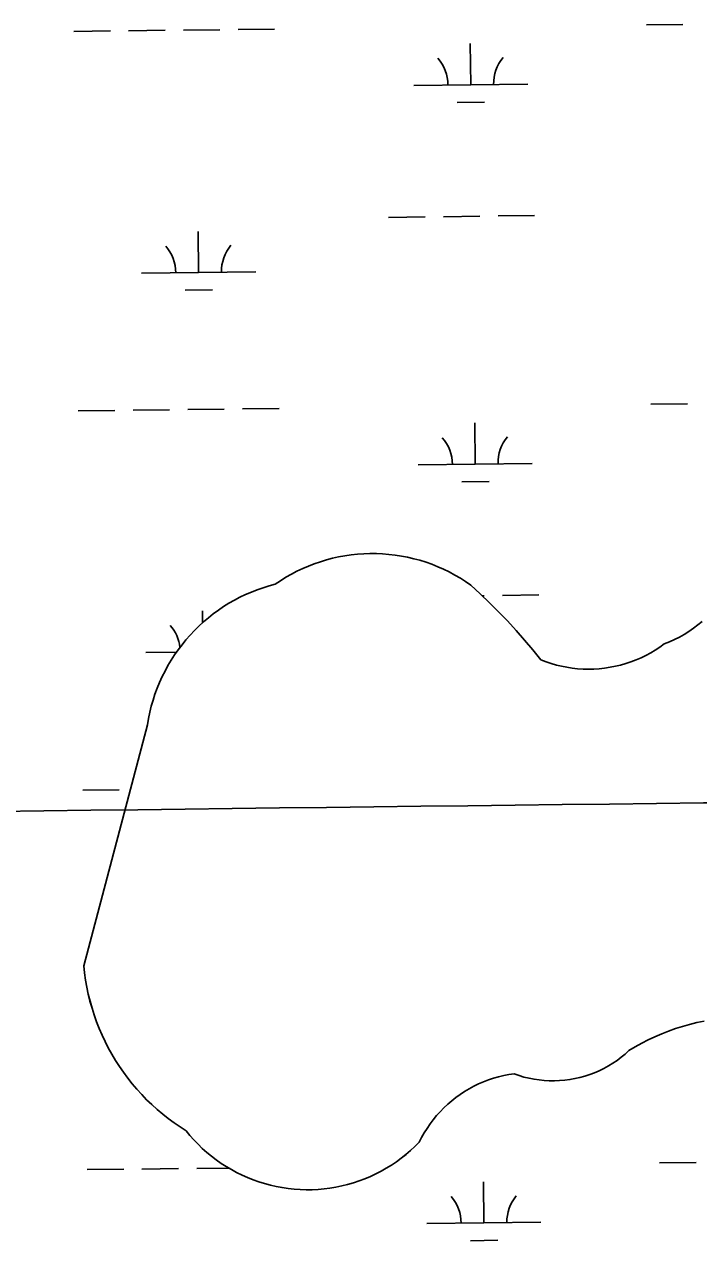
# Model space of a CAD drawing. Extents: x 3684037 to 3722149, y 433263 to 459021.
# Drawn here: x 3711664 to 3712255, y 450693 to 451759 of the extents above; entities that cross this region are included whole.
import ezdxf

# ---------------------------------------------------------------- set-up
doc = ezdxf.new("R2010")
doc.units = 0
for name, color, linetype in [('V-GRID-MAJR', 7, 'Continuous'), ('V-TOPO-SHOR', 7, 'Continuous'), ('V-WETL-SWMP', 7, 'Continuous')]:
    doc.layers.add(name, color=color, linetype=linetype)

msp = doc.modelspace()

# ---------------------------------------------------------------- linework, layer by layer
at = {"layer": 'V-GRID-MAJR'}
msp.add_spline([(3688126.8, 450798.4), (3693416.1, 450858), (3698705.4, 450918.4), (3703994.7, 450979.6), (3709284, 451041.5), (3714573.2, 451104.2), (3719862.5, 451167.7)], degree=3, dxfattribs=at)
at = {"layer": 'V-TOPO-SHOR'}
for points in [[(3711775, 451161.5), (3711776.5, 451166.8), (3711778.2, 451172.1), (3711780.1, 451177.2), (3711782.2, 451182.3), (3711784.5, 451187.4), (3711787, 451192.3), (3711789.6, 451197.1), (3711792.4, 451201.9), (3711795.4, 451206.5), (3711798.6, 451211), (3711801.9, 451215.4), (3711805.3, 451219.7), (3711809, 451223.9), (3711812.8, 451227.9), (3711816.7, 451231.7), (3711820.8, 451235.5), (3711825, 451239), (3711829.3, 451242.4), (3711833.8, 451245.7), (3711838.3, 451248.8), (3711843, 451251.7), (3711847.8, 451254.4), (3711852.7, 451257), (3711857.6, 451259.4), (3711862.7, 451261.6), (3711867.8, 451263.6), (3711873, 451265.4), (3711878.3, 451267), (3711883.6, 451268.4), (3711888.2, 451271.5), (3711892.9, 451274.5), (3711897.8, 451277.2), (3711902.7, 451279.8), (3711907.7, 451282.2), (3711912.8, 451284.3), (3711917.9, 451286.3), (3711923.2, 451288.1), (3711928.5, 451289.8), (3711933.8, 451291.2), (3711939.2, 451292.4), (3711944.7, 451293.4), (3711950.2, 451294.2), (3711955.7, 451294.8), (3711961.2, 451295.2), (3711966.7, 451295.3), (3711972.3, 451295.3), (3711977.8, 451295.1), (3711983.3, 451294.6), (3711988.8, 451294), (3711994.3, 451293.1), (3711999.7, 451292.1), (3712005.1, 451290.8), (3712010.5, 451289.4), (3712015.8, 451287.7), (3712021, 451285.9), (3712026.1, 451283.8), (3712031.2, 451281.6), (3712036.2, 451279.2), (3712041.1, 451276.5), (3712045.9, 451273.8), (3712050.5, 451270.8), (3712055.1, 451267.6), (3712063.4, 451260), (3712071.5, 451252.2), (3712079.4, 451244.3), (3712087.2, 451236.2), (3712094.8, 451227.9), (3712102.2, 451219.4), (3712109.5, 451210.9), (3712116.5, 451202.1), (3712121, 451200.4), (3712125.5, 451198.9), (3712130.1, 451197.6), (3712134.7, 451196.5), (3712139.3, 451195.6), (3712144, 451194.9), (3712148.7, 451194.4), (3712153.5, 451194.1), (3712158.2, 451194), (3712163, 451194.1), (3712167.7, 451194.4), (3712172.4, 451194.9), (3712177.1, 451195.6), (3712181.8, 451196.5), (3712186.4, 451197.6), (3712191, 451198.9), (3712195.5, 451200.4), (3712199.9, 451202.1), (3712204.3, 451204), (3712208.6, 451206), (3712212.8, 451208.3), (3712216.8, 451210.7), (3712220.8, 451213.3), (3712224.7, 451216.1), (3712229.2, 451217.9), (3712233.6, 451219.9)], [(3712233.6, 451219.9), (3712237.9, 451222.1), (3712242.1, 451224.5), (3712246.2, 451227), (3712250.2, 451229.8), (3712254, 451232.7), (3712257.8, 451235.8)], [(3712084, 450837.6), (3712079.4, 450836.5), (3712075, 450835.3), (3712070.5, 450833.8), (3712066.2, 450832.1), (3712061.9, 450830.3), (3712057.7, 450828.3), (3712053.6, 450826.1), (3712049.6, 450823.7), (3712045.7, 450821.1), (3712042, 450818.4), (3712038.3, 450815.5), (3712034.8, 450812.5), (3712031.4, 450809.3), (3712028.1, 450806), (3712025, 450802.5), (3712022.1, 450798.9), (3712019.3, 450795.2), (3712016.7, 450791.3), (3712014.2, 450787.4), (3712011.9, 450783.3), (3712009.8, 450779.2), (3712006.1, 450775.5), (3712002.3, 450771.9), (3711998.2, 450768.5), (3711994.1, 450765.2), (3711989.9, 450762.1), (3711985.5, 450759.2), (3711981, 450756.4), (3711976.4, 450753.8), (3711971.7, 450751.4), (3711967, 450749.2), (3711962.1, 450747.1), (3711957.2, 450745.3), (3711952.2, 450743.6), (3711947.1, 450742.2), (3711942, 450740.9), (3711936.8, 450739.9), (3711931.6, 450739), (3711926.4, 450738.3), (3711921.2, 450737.9), (3711915.9, 450737.6), (3711910.6, 450737.6), (3711905.4, 450737.7), (3711900.1, 450738.1), (3711894.9, 450738.7), (3711889.7, 450739.4), (3711884.5, 450740.4), (3711879.4, 450741.6), (3711874.3, 450742.9), (3711869.2, 450744.5), (3711864.3, 450746.3), (3711859.4, 450748.2), (3711854.6, 450750.4), (3711849.8, 450752.7), (3711845.2, 450755.2), (3711840.7, 450757.9), (3711836.2, 450760.7), (3711831.9, 450763.7), (3711827.7, 450766.9), (3711823.7, 450770.3), (3711819.7, 450773.8), (3711816, 450777.5), (3711812.3, 450781.3), (3711808.8, 450785.2), (3711805.5, 450789.3), (3711800.2, 450792.7), (3711795, 450796.2), (3711789.9, 450800), (3711785, 450803.9), (3711780.2, 450807.9), (3711775.5, 450812.2), (3711770.9, 450816.5), (3711766.6, 450821.1), (3711762.3, 450825.7), (3711758.2, 450830.5), (3711754.3, 450835.5), (3711750.6, 450840.5), (3711747, 450845.7), (3711743.6, 450851), (3711740.4, 450856.4), (3711737.3, 450861.9), (3711734.4, 450867.5), (3711731.8, 450873.2), (3711729.3, 450879), (3711727, 450884.9), (3711724.9, 450890.8), (3711723, 450896.8), (3711721.2, 450902.9), (3711719.7, 450909), (3711718.4, 450915.2), (3711717.3, 450921.4), (3711716.5, 450927.6), (3711715.8, 450933.9), (3711771.7, 451145.3), (3711772.6, 451150.8), (3711773.7, 451156.2), (3711775, 451161.5)], [(3712259.5, 450885.4), (3712253.2, 450884.1), (3712246.9, 450882.5), (3712240.7, 450880.8), (3712234.5, 450878.8), (3712228.4, 450876.7), (3712222.4, 450874.3), (3712216.5, 450871.7), (3712210.6, 450869), (3712204.9, 450866), (3712199.2, 450862.9), (3712193.7, 450859.5), (3712190.4, 450856.5), (3712186.9, 450853.7), (3712183.3, 450851), (3712179.5, 450848.4), (3712175.7, 450846.1), (3712171.7, 450843.9), (3712167.7, 450841.9), (3712163.6, 450840.1), (3712159.4, 450838.5), (3712155.1, 450837.1), (3712150.7, 450835.9), (3712146.3, 450835), (3712141.9, 450834.2), (3712137.4, 450833.6), (3712132.9, 450833.2), (3712128.4, 450833), (3712123.9, 450833.1), (3712119.4, 450833.3), (3712115, 450833.8), (3712110.5, 450834.4), (3712106.1, 450835.3), (3712101.7, 450836.4), (3712097.4, 450837.7), (3712093.1, 450839.2), (3712088.5, 450838.5), (3712084, 450837.6)]]:
    msp.add_lwpolyline(points, dxfattribs=at)
at = {"layer": 'V-WETL-SWMP'}
for p, q in [((3711707.1, 451753.1), (3711739.1, 451753.5)), ((3711755.1, 451753.7), (3711787.1, 451754.1)), ((3711803.1, 451754.2), (3711835.1, 451754.6)), ((3711851.1, 451754.8), (3711883.1, 451755.2)), ((3712209, 451759), (3712241, 451759.3)), ((3712055, 451706.4), (3712054.6, 451742.4)), ((3712005, 451705.8), (3712105, 451707)), ((3712043.2, 451690.9), (3712067.2, 451691.1)), ((3711983, 451590.1), (3712015, 451590.5)), ((3712031, 451590.7), (3712063, 451591.1)), ((3712079, 451591.3), (3712111, 451591.6)), ((3711816.5, 451541.8), (3711816, 451577.8)), ((3711766.5, 451541.2), (3711866.5, 451542.4)), ((3711804.6, 451526.2), (3711828.6, 451526.5)), ((3712212.9, 451426.3), (3712244.9, 451426.7)), ((3711711, 451420.5), (3711743, 451420.8)), ((3711759, 451421), (3711791, 451421.4)), ((3711807, 451421.6), (3711839, 451422)), ((3711855, 451422.1), (3711887, 451422.5)), ((3712058.9, 451373.8), (3712058.5, 451409.8)), ((3712008.9, 451373.2), (3712108.9, 451374.4)), ((3712047.1, 451358.2), (3712071.1, 451358.5)), ((3712065, 451258.4), (3712066.8, 451258.4)), ((3712082.8, 451258.6), (3712114.8, 451259)), ((3711820, 451234.8), (3711819.9, 451245.1)), ((3711770.3, 451208.5), (3711797, 451208.9)), ((3711714.9, 451087.8), (3711746.9, 451088.2)), ((3711718.8, 450755.2), (3711750.8, 450755.5)), ((3711766.8, 450755.7), (3711798.8, 450756.1)), ((3711814.8, 450756.3), (3711842.8, 450756.6)), ((3712220.6, 450761), (3712252.6, 450761.4)), ((3712066.6, 450708.5), (3712066.2, 450744.5)), ((3712016.6, 450707.9), (3712116.6, 450709.1)), ((3712054.8, 450692.9), (3712078.8, 450693.2))]:
    msp.add_line(p, q, dxfattribs=at)
for points in [[(3712257.8, 451235.8), (3712254, 451232.7), (3712250.2, 451229.8), (3712246.2, 451227), (3712242.1, 451224.5), (3712237.9, 451222.1), (3712233.6, 451219.9), (3712229.2, 451217.9), (3712224.7, 451216.1), (3712220.8, 451213.3), (3712216.8, 451210.7), (3712212.8, 451208.3), (3712208.6, 451206), (3712204.3, 451204), (3712199.9, 451202.1), (3712195.5, 451200.4), (3712191, 451198.9), (3712186.4, 451197.6), (3712181.8, 451196.5), (3712177.1, 451195.6), (3712172.4, 451194.9), (3712167.7, 451194.4), (3712163, 451194.1), (3712158.2, 451194), (3712153.5, 451194.1), (3712148.7, 451194.4), (3712144, 451194.9), (3712139.3, 451195.6), (3712134.7, 451196.5), (3712130.1, 451197.6), (3712125.5, 451198.9), (3712121, 451200.4), (3712116.5, 451202.1), (3712109.5, 451210.9), (3712102.2, 451219.4), (3712094.8, 451227.9), (3712087.2, 451236.2), (3712079.4, 451244.3), (3712071.5, 451252.2), (3712063.4, 451260), (3712055.1, 451267.6), (3712050.5, 451270.8), (3712045.9, 451273.8), (3712041.1, 451276.5), (3712036.2, 451279.2), (3712031.2, 451281.6), (3712026.1, 451283.8), (3712021, 451285.9), (3712015.8, 451287.7), (3712010.5, 451289.4), (3712005.1, 451290.8), (3711999.7, 451292.1), (3711994.3, 451293.1), (3711988.8, 451294), (3711983.3, 451294.6), (3711977.8, 451295.1), (3711972.3, 451295.3), (3711966.7, 451295.3), (3711961.2, 451295.2), (3711955.7, 451294.8), (3711950.2, 451294.2), (3711944.7, 451293.4), (3711939.2, 451292.4), (3711933.8, 451291.2), (3711928.5, 451289.8), (3711923.2, 451288.1), (3711917.9, 451286.3), (3711912.8, 451284.3), (3711907.7, 451282.2), (3711902.7, 451279.8), (3711897.8, 451277.2), (3711892.9, 451274.5), (3711888.2, 451271.5), (3711883.6, 451268.4), (3711878.3, 451267), (3711873, 451265.4), (3711867.8, 451263.6), (3711862.7, 451261.6), (3711857.6, 451259.4), (3711852.7, 451257), (3711847.8, 451254.4), (3711843, 451251.7), (3711838.3, 451248.8), (3711833.8, 451245.7), (3711829.3, 451242.4), (3711825, 451239), (3711820.8, 451235.5), (3711816.7, 451231.7), (3711812.8, 451227.9), (3711809, 451223.9), (3711805.3, 451219.7), (3711801.9, 451215.4), (3711798.5, 451211), (3711795.4, 451206.5), (3711792.4, 451201.9), (3711789.6, 451197.1), (3711787, 451192.3), (3711784.5, 451187.4), (3711782.2, 451182.3), (3711780.1, 451177.2), (3711778.2, 451172.1)], [(3711778.2, 451172.1), (3711776.5, 451166.8), (3711775, 451161.5), (3711773.7, 451156.2), (3711772.6, 451150.8), (3711771.7, 451145.3), (3711715.8, 450933.9)], [(3711715.8, 450933.9), (3711716.5, 450927.6), (3711717.3, 450921.4), (3711718.4, 450915.2), (3711719.7, 450909), (3711721.3, 450902.9), (3711723, 450896.8), (3711724.9, 450890.8), (3711727, 450884.9), (3711729.3, 450879), (3711731.8, 450873.2), (3711734.4, 450867.5), (3711737.3, 450861.9), (3711740.4, 450856.4), (3711743.6, 450851), (3711747, 450845.7), (3711750.6, 450840.5), (3711754.3, 450835.5), (3711758.2, 450830.5), (3711762.3, 450825.7), (3711766.6, 450821.1), (3711770.9, 450816.5), (3711775.5, 450812.2), (3711780.2, 450807.9), (3711785, 450803.9), (3711789.9, 450800), (3711795, 450796.2), (3711800.2, 450792.7), (3711805.5, 450789.3), (3711808.8, 450785.2), (3711812.3, 450781.3), (3711816, 450777.5), (3711819.7, 450773.8), (3711823.7, 450770.3), (3711827.7, 450766.9), (3711831.9, 450763.7), (3711836.2, 450760.7), (3711840.7, 450757.9), (3711845.2, 450755.2), (3711849.8, 450752.7), (3711854.6, 450750.4), (3711859.4, 450748.2), (3711864.3, 450746.3), (3711869.2, 450744.5), (3711874.3, 450742.9), (3711879.4, 450741.6), (3711884.5, 450740.4), (3711889.7, 450739.4), (3711894.9, 450738.7), (3711900.1, 450738.1), (3711905.4, 450737.7), (3711910.6, 450737.6), (3711915.9, 450737.6), (3711921.2, 450737.9), (3711926.4, 450738.3), (3711931.6, 450739), (3711936.8, 450739.9), (3711942, 450740.9), (3711947.1, 450742.2), (3711952.2, 450743.6), (3711957.2, 450745.3), (3711962.1, 450747.1), (3711967, 450749.2), (3711971.7, 450751.4), (3711976.4, 450753.8), (3711981, 450756.4), (3711985.5, 450759.2), (3711989.9, 450762.1), (3711994.1, 450765.2), (3711998.3, 450768.5), (3712002.3, 450771.9), (3712006.1, 450775.5), (3712009.8, 450779.2), (3712011.9, 450783.3), (3712014.2, 450787.4), (3712016.7, 450791.3), (3712019.3, 450795.2), (3712022.1, 450798.9), (3712025, 450802.5), (3712028.1, 450806), (3712031.4, 450809.3), (3712034.8, 450812.5), (3712038.3, 450815.5), (3712042, 450818.4), (3712045.7, 450821.1), (3712049.6, 450823.7), (3712053.6, 450826.1), (3712057.7, 450828.3), (3712061.9, 450830.3), (3712066.2, 450832.1), (3712070.5, 450833.8), (3712075, 450835.3), (3712079.4, 450836.5), (3712084, 450837.6), (3712088.5, 450838.5), (3712093.1, 450839.2), (3712097.4, 450837.7), (3712101.7, 450836.4), (3712106.1, 450835.3), (3712110.5, 450834.4), (3712115, 450833.8)], [(3712115, 450833.8), (3712119.4, 450833.3), (3712123.9, 450833.1), (3712128.4, 450833), (3712132.9, 450833.2), (3712137.4, 450833.6), (3712141.9, 450834.2), (3712146.3, 450835), (3712150.7, 450835.9), (3712155.1, 450837.1), (3712159.4, 450838.5), (3712163.6, 450840.1), (3712167.7, 450841.9), (3712171.7, 450843.9), (3712175.7, 450846.1), (3712179.5, 450848.4), (3712183.3, 450851), (3712186.9, 450853.7), (3712190.4, 450856.5), (3712193.7, 450859.5), (3712199.2, 450862.9), (3712204.9, 450866), (3712210.6, 450869), (3712216.5, 450871.7), (3712222.4, 450874.3), (3712228.4, 450876.7), (3712234.5, 450878.8), (3712240.7, 450880.8), (3712246.9, 450882.5), (3712253.2, 450884.1), (3712259.5, 450885.4)]]:
    msp.add_lwpolyline(points, dxfattribs=at)
for centre, start, end in [((3711999.8, 451706.3), 359.8949, 41.4385), ((3712110.3, 451707.5), 139.8949, 181.4385), ((3711761.2, 451541.6), 359.8949, 41.4385), ((3711871.7, 451542.9), 139.8949, 181.4385), ((3712003.7, 451373.6), 359.8949, 41.4385), ((3712114.1, 451374.9), 139.8949, 181.4385), ((3711765.1, 451209), 6.7047, 41.4385), ((3712011.4, 450708.3), 359.8949, 41.4385), ((3712121.9, 450709.6), 139.8949, 181.4385)]:
    msp.add_arc(centre, 35.2, start, end, dxfattribs=at)

doc.saveas('drawing.dxf')
